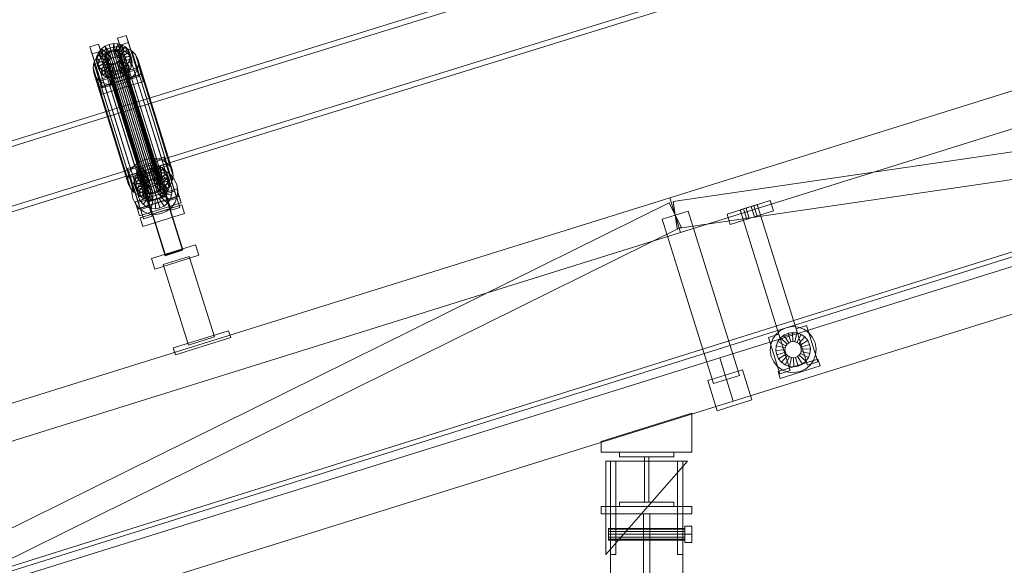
# Model space of a CAD drawing. Header units: millimetres. Extents: x -2233 to 61924, y -68080 to 6847.
# Tile 770 of 1056: x 20913 to 21999, y 1908 to 2510. Entities that reach past the tile are written whole.
import ezdxf

# ---------------------------------------------------------------- set-up
doc = ezdxf.new("R2010")
doc.units = ezdxf.units.MM
doc.layers.add('COTAS_P', color=1, linetype='Continuous', lineweight=0)
doc.layers.add('lateral_C02', color=7, linetype='Continuous', lineweight=0)
doc.dimstyles.new('R19_100', dxfattribs={"dimtxt": 250, "dimasz": 150, "dimexe": 150, "dimexo": 80, "dimgap": 100, "dimtad": 1, "dimtih": 1, "dimtoh": 1, "dimdsep": 46, "dimcen": 0.09, "dimadec": 0, "dimazin": 0, "dimtfac": 1, "dimtdec": 4, "dimtofl": 0, "dimtmove": 0, "dimatfit": 3, "dimfxl": 1, "dimtolj": 1, "dimtzin": 0, "dimarcsym": 0})

# ---------------------------------------------------------------- blocks, each defined once
blk = doc.blocks.new('DIM_R28_4')
at = {"layer": 'COTAS_P'}
for p, q in [((15248.4, 1279.1), (24311.8, 4109.1)), ((24311.8, 4109.1), (24155.2, 4107.3)), ((24311.8, 4109.1), (24182.1, 4021.4)), ((24580.1, 3250), (24311.8, 4109.1)), ((15248.4, 1279.1), (15378.1, 1366.8)), ((15248.4, 1279.1), (15405, 1280.8)), ((15516.6, 420), (15248.4, 1279.1))]:
    blk.add_line(p, q, dxfattribs=at)
blk.add_text('9495 P', height=250, rotation=17.3406, dxfattribs=at).set_placement((19750.3, 2789.5))

msp = doc.modelspace()

# ---------------------------------------------------------------- linework, layer by layer
at = {"layer": 'lateral_C02'}
for p, q in [((15575.415, 232.817), (24634.01, 3078.273)), ((15576.913, 228.047), (24635.508, 3073.503)), ((21968.557, 2706.282), (21032.6, 2415.788)), ((21034.379, 2410.057), (21970.336, 2700.552)), ((21630.207, 2313.212), (22775.666, 2670.874)), ((21053.003, 2350.052), (21988.96, 2640.547)), ((21990.738, 2634.816), (21054.781, 2344.322)), ((21642.129, 2275.03), (22787.589, 2632.692)), ((21021.273, 2489.231), (21030.818, 2492.212)), ((21023.653, 2481.562), (21021.273, 2489.231)), ((21021.273, 2489.231), (21033.023, 2451.709)), ((21030.818, 2492.212), (21033.199, 2484.543)), ((21042.569, 2454.69), (21030.818, 2492.212)), ((21685.346, 2136.62), (22830.806, 2494.282)), ((20990.727, 2479.694), (21000.273, 2482.674)), ((20993.108, 2472.025), (20990.727, 2479.694)), ((20990.727, 2479.694), (21002.478, 2442.171)), ((21000.273, 2482.674), (21002.653, 2475.005)), ((21012.023, 2445.152), (21000.273, 2482.674)), ((21000.46, 2473.924), (21003.477, 2477.457)), ((21001.786, 2472.071), (21007.012, 2475.881)), ((21003.477, 2477.457), (21007.386, 2480.306)), ((21010.37, 2472.177), (21003.477, 2477.457)), ((21003.477, 2477.457), (21005.517, 2470.883)), ((21007.012, 2475.881), (21013.076, 2478.516)), ((21007.012, 2475.881), (21045.267, 2352.626)), ((21007.386, 2480.306), (21011.922, 2482.278)), ((21012.222, 2473.527), (21007.386, 2480.306)), ((21007.386, 2480.306), (21009.427, 2473.733)), ((21011.922, 2482.278), (21016.775, 2483.238)), ((21014.37, 2474.461), (21011.922, 2482.278)), ((21011.922, 2482.278), (21013.962, 2475.705)), ((21013.076, 2478.516), (21019.563, 2479.799)), ((21013.076, 2478.516), (21051.33, 2355.262)), ((21018.815, 2476.664), (21013.962, 2475.705)), ((21014.03, 2475.557), (21016.329, 2476.011)), ((21016.329, 2476.011), (21018.621, 2475.955)), ((21016.329, 2476.011), (21060.704, 2333.036)), ((21016.669, 2474.916), (21016.775, 2483.238)), ((21016.775, 2483.238), (21021.613, 2483.12)), ((21016.775, 2483.238), (21018.815, 2476.664)), ((21018.621, 2475.955), (21020.75, 2475.393)), ((21018.621, 2475.955), (21062.996, 2332.98)), ((21018.815, 2476.664), (21018.709, 2468.342)), ((21023.654, 2476.546), (21018.815, 2476.664)), ((21018.961, 2474.86), (21021.613, 2483.12)), ((21019.563, 2479.799), (21026.031, 2479.642)), ((21019.563, 2479.799), (21057.817, 2356.545)), ((21023.654, 2476.546), (21021.001, 2468.286)), ((21021.09, 2474.297), (21026.109, 2481.932)), ((21021.613, 2483.12), (21026.109, 2481.932)), ((21021.613, 2483.12), (21023.654, 2476.546)), ((21022.912, 2473.266), (21029.954, 2479.756)), ((21033.199, 2484.543), (21023.653, 2481.562)), ((21035.404, 2444.04), (21023.653, 2481.562)), ((21028.149, 2475.359), (21023.654, 2476.546)), ((21024.301, 2471.838), (21032.888, 2476.74)), ((21026.031, 2479.642), (21032.041, 2478.054)), ((21026.031, 2479.642), (21064.286, 2356.387)), ((21026.109, 2481.932), (21029.954, 2479.756)), ((21026.109, 2481.932), (21028.149, 2475.359)), ((21029.954, 2479.756), (21032.888, 2476.74)), ((21029.954, 2479.756), (21031.995, 2473.183)), ((21032.041, 2478.054), (21037.182, 2475.145)), ((21032.041, 2478.054), (21070.296, 2354.799)), ((21032.888, 2476.74), (21034.71, 2473.089)), ((21032.888, 2476.74), (21034.928, 2470.166)), ((21033.199, 2484.543), (21044.949, 2447.02)), ((21633.991, 2308.962), (22836.081, 2485.26)), ((21002.653, 2475.005), (20993.108, 2472.025)), ((21004.858, 2434.502), (20993.108, 2472.025)), ((20995.187, 2462.032), (20997.753, 2467.348)), ((20997.753, 2467.348), (21001.786, 2472.071)), ((20997.753, 2467.348), (21036.007, 2344.093)), ((20997.851, 2465.8), (20998.541, 2469.948)), ((21007.705, 2466.655), (20997.851, 2465.8)), ((20997.851, 2465.8), (20999.891, 2459.226)), ((20998.437, 2461.763), (20997.851, 2465.8)), ((20998.541, 2469.948), (21000.46, 2473.924)), ((21008.032, 2468.62), (20998.541, 2469.948)), ((20998.541, 2469.948), (21000.581, 2463.374)), ((21008.941, 2470.504), (21000.46, 2473.924)), ((21000.46, 2473.924), (21002.5, 2467.35)), ((21002.5, 2467.35), (21000.581, 2463.374)), ((21001.786, 2472.071), (21040.041, 2348.816)), ((21005.517, 2470.883), (21002.5, 2467.35)), ((21002.5, 2467.35), (21010.981, 2463.93)), ((21002.653, 2475.005), (21014.404, 2437.483)), ((21009.427, 2473.733), (21005.517, 2470.883)), ((21005.517, 2470.883), (21012.41, 2465.604)), ((21007.365, 2467.751), (21007.692, 2469.716)), ((21007.642, 2465.839), (21007.365, 2467.751)), ((21007.365, 2467.751), (21051.74, 2324.776)), ((21008.505, 2464.109), (21007.642, 2465.839)), ((21007.642, 2465.839), (21052.018, 2322.863)), ((21007.692, 2469.716), (21008.601, 2471.599)), ((21007.692, 2469.716), (21052.067, 2326.741)), ((21008.032, 2468.62), (21007.705, 2466.655)), ((21009.745, 2460.082), (21007.705, 2466.655)), ((21007.705, 2466.655), (21007.982, 2464.743)), ((21008.941, 2470.504), (21008.032, 2468.62)), ((21010.072, 2462.047), (21008.032, 2468.62)), ((21008.601, 2471.599), (21010.03, 2473.273)), ((21008.601, 2471.599), (21052.976, 2328.624)), ((21010.37, 2472.177), (21008.941, 2470.504)), ((21010.981, 2463.93), (21008.941, 2470.504)), ((21013.962, 2475.705), (21009.427, 2473.733)), ((21009.427, 2473.733), (21014.262, 2466.953)), ((21010.03, 2473.273), (21011.882, 2474.623)), ((21010.03, 2473.273), (21054.405, 2330.298)), ((21012.222, 2473.527), (21010.37, 2472.177)), ((21012.41, 2465.604), (21010.37, 2472.177)), ((21010.981, 2463.93), (21012.41, 2465.604)), ((21011.882, 2474.623), (21014.03, 2475.557)), ((21011.882, 2474.623), (21056.257, 2331.647)), ((21014.37, 2474.461), (21012.222, 2473.527)), ((21014.262, 2466.953), (21012.222, 2473.527)), ((21012.41, 2465.604), (21014.262, 2466.953)), ((21013.962, 2475.705), (21016.41, 2467.887)), ((21014.03, 2475.557), (21058.405, 2332.581)), ((21014.262, 2466.953), (21016.41, 2467.887)), ((21016.669, 2474.916), (21014.37, 2474.461)), ((21016.41, 2467.887), (21014.37, 2474.461)), ((21016.41, 2467.887), (21018.709, 2468.342)), ((21018.961, 2474.86), (21016.669, 2474.916)), ((21018.709, 2468.342), (21016.669, 2474.916)), ((21018.709, 2468.342), (21021.001, 2468.286)), ((21021.09, 2474.297), (21018.961, 2474.86)), ((21021.001, 2468.286), (21018.961, 2474.86)), ((21020.75, 2475.393), (21022.572, 2474.362)), ((21020.75, 2475.393), (21065.126, 2332.417)), ((21021.001, 2468.286), (21023.13, 2467.724)), ((21022.912, 2473.266), (21021.09, 2474.297)), ((21023.13, 2467.724), (21021.09, 2474.297)), ((21023.866, 2465.443), (21022.437, 2463.77)), ((21022.572, 2474.362), (21023.961, 2472.933)), ((21022.572, 2474.362), (21066.947, 2331.387)), ((21024.301, 2471.838), (21022.912, 2473.266)), ((21024.952, 2466.693), (21022.912, 2473.266)), ((21028.149, 2475.359), (21023.13, 2467.724)), ((21023.13, 2467.724), (21024.952, 2466.693)), ((21024.775, 2467.327), (21023.866, 2465.443)), ((21023.866, 2465.443), (21068.241, 2322.468)), ((21023.961, 2472.933), (21024.824, 2471.204)), ((21023.961, 2472.933), (21068.337, 2329.958)), ((21024.206, 2464.348), (21025.115, 2466.231)), ((21025.164, 2470.108), (21024.301, 2471.838)), ((21026.342, 2465.264), (21024.301, 2471.838)), ((21025.102, 2469.291), (21024.775, 2467.327)), ((21024.775, 2467.327), (21069.15, 2324.351)), ((21024.824, 2471.204), (21025.102, 2469.291)), ((21069.2, 2328.228), (21024.824, 2471.204)), ((21031.995, 2473.183), (21024.952, 2466.693)), ((21024.952, 2466.693), (21026.342, 2465.264)), ((21025.102, 2469.291), (21069.477, 2326.316)), ((21025.115, 2466.231), (21025.442, 2468.196)), ((21025.115, 2466.231), (21034.606, 2464.904)), ((21027.155, 2459.657), (21025.115, 2466.231)), ((21034.71, 2473.089), (21025.164, 2470.108)), ((21025.164, 2470.108), (21027.204, 2463.534)), ((21025.442, 2468.196), (21025.164, 2470.108)), ((21025.442, 2468.196), (21035.296, 2469.051)), ((21027.482, 2461.622), (21025.442, 2468.196)), ((21034.928, 2470.166), (21026.342, 2465.264)), ((21026.342, 2465.264), (21027.204, 2463.534)), ((21027.204, 2463.534), (21036.75, 2466.515)), ((21031.995, 2473.183), (21028.149, 2475.359)), ((21034.928, 2470.166), (21031.995, 2473.183)), ((21035.296, 2469.051), (21034.606, 2464.904)), ((21036.75, 2466.515), (21034.71, 2473.089)), ((21034.71, 2473.089), (21035.296, 2469.051)), ((21036.75, 2466.515), (21034.928, 2470.166)), ((21035.296, 2469.051), (21037.336, 2462.478)), ((21037.336, 2462.478), (21036.75, 2466.515)), ((21037.182, 2475.145), (21041.104, 2471.112)), ((21037.182, 2475.145), (21075.437, 2351.89)), ((21041.104, 2471.112), (21043.539, 2466.231)), ((21041.104, 2471.112), (21079.358, 2347.858)), ((21043.539, 2466.231), (21044.322, 2460.834)), ((21081.794, 2342.977), (21043.539, 2466.231)), ((20994.265, 2456.487), (20995.187, 2462.032)), ((20995.048, 2451.09), (20994.265, 2456.487)), ((20994.265, 2456.487), (21032.52, 2333.233)), ((20995.187, 2462.032), (21033.442, 2338.778)), ((21007.982, 2464.743), (20998.437, 2461.763)), ((20998.437, 2461.763), (21000.477, 2455.189)), ((21000.259, 2458.111), (20998.437, 2461.763)), ((20999.125, 2442.841), (21044.943, 2457.147)), ((21000.581, 2463.374), (20999.891, 2459.226)), ((20999.891, 2459.226), (21009.745, 2460.082)), ((20999.891, 2459.226), (21000.477, 2455.189)), ((21008.845, 2463.014), (21000.259, 2458.111)), ((21000.259, 2458.111), (21002.299, 2451.538)), ((21003.192, 2455.095), (21000.259, 2458.111)), ((21000.477, 2455.189), (21010.023, 2458.17)), ((21000.477, 2455.189), (21002.299, 2451.538)), ((21000.581, 2463.374), (21010.072, 2462.047)), ((21002.299, 2451.538), (21010.886, 2456.44)), ((21010.235, 2461.585), (21003.192, 2455.095)), ((21003.192, 2455.095), (21005.233, 2448.521)), ((21007.038, 2452.919), (21003.192, 2455.095)), ((21005.233, 2448.521), (21012.275, 2455.011)), ((21012.056, 2460.554), (21007.038, 2452.919)), ((21010.023, 2458.17), (21007.982, 2464.743)), ((21007.982, 2464.743), (21008.845, 2463.014)), ((21009.895, 2462.68), (21008.505, 2464.109)), ((21008.505, 2464.109), (21052.881, 2321.134)), ((21010.886, 2456.44), (21008.845, 2463.014)), ((21008.845, 2463.014), (21010.235, 2461.585)), ((21009.745, 2460.082), (21010.072, 2462.047)), ((21010.023, 2458.17), (21009.745, 2460.082)), ((21011.716, 2461.65), (21009.895, 2462.68)), ((21009.895, 2462.68), (21054.27, 2319.705)), ((21010.886, 2456.44), (21010.023, 2458.17)), ((21010.072, 2462.047), (21010.981, 2463.93)), ((21012.275, 2455.011), (21010.235, 2461.585)), ((21010.235, 2461.585), (21012.056, 2460.554)), ((21012.275, 2455.011), (21010.886, 2456.44)), ((21014.186, 2459.991), (21011.533, 2451.731)), ((21013.846, 2461.087), (21011.716, 2461.65)), ((21011.716, 2461.65), (21056.092, 2318.674)), ((21014.097, 2453.98), (21012.056, 2460.554)), ((21012.056, 2460.554), (21014.186, 2459.991)), ((21014.097, 2453.98), (21012.275, 2455.011)), ((21016.138, 2461.031), (21013.846, 2461.087)), ((21013.846, 2461.087), (21058.221, 2318.112)), ((21016.226, 2453.418), (21014.186, 2459.991)), ((21014.186, 2459.991), (21016.478, 2459.936)), ((21018.436, 2461.486), (21016.138, 2461.031)), ((21016.138, 2461.031), (21060.513, 2318.056)), ((21016.478, 2459.936), (21016.372, 2451.613)), ((21016.478, 2459.936), (21018.777, 2460.39)), ((21018.518, 2453.362), (21016.478, 2459.936)), ((21020.585, 2462.42), (21018.436, 2461.486)), ((21018.436, 2461.486), (21062.812, 2318.51)), ((21018.777, 2460.39), (21020.925, 2461.324)), ((21018.777, 2460.39), (21021.225, 2452.573)), ((21020.817, 2453.817), (21018.777, 2460.39)), ((21022.437, 2463.77), (21020.585, 2462.42)), ((21020.585, 2462.42), (21064.96, 2319.444)), ((21022.965, 2454.751), (21020.817, 2453.817)), ((21020.925, 2461.324), (21022.777, 2462.674)), ((21020.925, 2461.324), (21025.76, 2454.545)), ((21022.965, 2454.751), (21020.925, 2461.324)), ((21025.76, 2454.545), (21021.225, 2452.573)), ((21022.437, 2463.77), (21066.812, 2320.794)), ((21022.777, 2462.674), (21024.206, 2464.348)), ((21022.777, 2462.674), (21029.67, 2457.394)), ((21024.817, 2456.1), (21022.777, 2462.674)), ((21024.817, 2456.1), (21022.965, 2454.751)), ((21027.8, 2447.971), (21022.965, 2454.751)), ((21024.206, 2464.348), (21032.687, 2460.928)), ((21026.246, 2457.774), (21024.206, 2464.348)), ((21026.246, 2457.774), (21024.817, 2456.1)), ((21031.71, 2450.821), (21024.817, 2456.1)), ((21029.67, 2457.394), (21025.76, 2454.545)), ((21025.76, 2454.545), (21027.8, 2447.971)), ((21027.155, 2459.657), (21026.246, 2457.774)), ((21034.727, 2454.354), (21026.246, 2457.774)), ((21027.482, 2461.622), (21027.155, 2459.657)), ((21036.646, 2458.33), (21027.155, 2459.657)), ((21027.204, 2463.534), (21027.482, 2461.622)), ((21037.336, 2462.478), (21027.482, 2461.622)), ((21032.687, 2460.928), (21029.67, 2457.394)), ((21029.67, 2457.394), (21031.71, 2450.821)), ((21031.71, 2450.821), (21034.727, 2454.354)), ((21034.606, 2464.904), (21032.687, 2460.928)), ((21032.687, 2460.928), (21034.727, 2454.354)), ((21042.569, 2454.69), (21033.023, 2451.709)), ((21034.606, 2464.904), (21036.646, 2458.33)), ((21034.727, 2454.354), (21036.646, 2458.33)), ((21036.646, 2458.33), (21037.336, 2462.478)), ((21043.4, 2455.289), (21040.835, 2449.974)), ((21044.949, 2447.02), (21042.569, 2454.69)), ((21044.322, 2460.834), (21043.4, 2455.289)), ((21043.4, 2455.289), (21081.655, 2332.035)), ((21044.322, 2460.834), (21082.577, 2337.58)), ((21044.943, 2457.147), (21047.323, 2449.478)), ((21047.391, 2449.33), (21044.943, 2457.147)), ((21638.344, 2279.28), (22840.434, 2455.577)), ((20997.484, 2446.209), (20995.048, 2451.09)), ((20995.048, 2451.09), (21033.303, 2327.836)), ((21001.405, 2442.177), (20997.484, 2446.209)), ((20997.484, 2446.209), (21035.738, 2322.955)), ((21047.323, 2449.478), (21001.505, 2435.171)), ((21047.391, 2449.33), (21001.573, 2435.023)), ((21002.299, 2451.538), (21005.233, 2448.521)), ((21012.023, 2445.152), (21002.478, 2442.171)), ((21005.233, 2448.521), (21009.078, 2446.345)), ((21007.038, 2452.919), (21009.078, 2446.345)), ((21011.533, 2451.731), (21007.038, 2452.919)), ((21009.078, 2446.345), (21014.097, 2453.98)), ((21009.078, 2446.345), (21013.573, 2445.158)), ((21011.533, 2451.731), (21013.573, 2445.158)), ((21016.372, 2451.613), (21011.533, 2451.731)), ((21014.404, 2437.483), (21012.023, 2445.152)), ((21013.573, 2445.158), (21016.226, 2453.418)), ((21013.573, 2445.158), (21018.412, 2445.04)), ((21013.64, 2443.3), (21032.731, 2449.262)), ((21013.716, 2443.057), (21013.64, 2443.3)), ((21074.033, 2249.895), (21013.64, 2443.3)), ((21032.807, 2449.018), (21013.716, 2443.057)), ((21016.226, 2453.418), (21014.097, 2453.98)), ((21018.518, 2453.362), (21016.226, 2453.418)), ((21021.225, 2452.573), (21016.372, 2451.613)), ((21016.372, 2451.613), (21018.412, 2445.04)), ((21018.412, 2445.04), (21018.518, 2453.362)), ((21018.412, 2445.04), (21023.265, 2445.999)), ((21020.817, 2453.817), (21018.518, 2453.362)), ((21023.265, 2445.999), (21020.817, 2453.817)), ((21021.225, 2452.573), (21023.265, 2445.999)), ((21023.265, 2445.999), (21027.8, 2447.971)), ((21027.8, 2447.971), (21031.71, 2450.821)), ((21036.801, 2445.251), (21031.575, 2441.441)), ((21032.731, 2449.262), (21032.807, 2449.018)), ((21093.124, 2255.857), (21032.731, 2449.262)), ((21032.807, 2449.018), (21093.2, 2255.613)), ((21033.023, 2451.709), (21035.404, 2444.04)), ((21035.404, 2444.04), (21044.949, 2447.02)), ((21040.835, 2449.974), (21036.801, 2445.251)), ((21036.801, 2445.251), (21075.056, 2321.996)), ((21040.835, 2449.974), (21079.089, 2326.719)), ((21047.323, 2449.478), (21049.771, 2441.661)), ((21049.771, 2441.661), (21047.391, 2449.33)), ((21700.249, 2088.893), (22845.709, 2446.555)), ((21001.505, 2435.171), (20999.125, 2442.841)), ((20999.125, 2442.841), (21001.573, 2435.023)), ((21006.546, 2439.268), (21001.405, 2442.177)), ((21001.405, 2442.177), (21039.66, 2318.922)), ((21003.953, 2427.354), (21001.505, 2435.171)), ((21001.573, 2435.023), (21003.953, 2427.354)), ((21002.478, 2442.171), (21004.858, 2434.502)), ((21003.953, 2427.354), (21049.771, 2441.661)), ((21004.858, 2434.502), (21014.404, 2437.483)), ((21012.556, 2437.68), (21006.546, 2439.268)), ((21006.546, 2439.268), (21044.801, 2316.013)), ((21019.025, 2437.522), (21012.556, 2437.68)), ((21012.556, 2437.68), (21050.811, 2314.426)), ((21074.109, 2249.652), (21013.716, 2443.057)), ((21025.512, 2438.805), (21019.025, 2437.522)), ((21019.025, 2437.522), (21057.279, 2314.268)), ((21031.575, 2441.441), (21025.512, 2438.805)), ((21025.512, 2438.805), (21063.766, 2315.551)), ((21031.575, 2441.441), (21069.83, 2318.187)), ((21032.6, 2415.788), (20096.643, 2125.293)), ((21053.003, 2350.052), (21032.6, 2415.788)), ((21032.6, 2415.788), (21034.379, 2410.057)), ((20098.422, 2119.563), (21034.379, 2410.057)), ((21034.379, 2410.057), (21054.781, 2344.322)), ((21057.817, 2356.545), (21051.33, 2355.262)), ((21064.286, 2356.387), (21057.817, 2356.545)), ((21062.928, 2355.021), (21072.473, 2358.001)), ((21070.296, 2354.799), (21064.286, 2356.387)), ((21072.473, 2358.001), (21074.854, 2350.332)), ((21084.224, 2320.479), (21072.473, 2358.001)), ((20117.046, 2059.557), (21053.003, 2350.052)), ((21032.382, 2345.483), (21041.928, 2348.464)), ((21040.041, 2348.816), (21036.007, 2344.093)), ((21045.267, 2352.626), (21040.041, 2348.816)), ((21041.928, 2348.464), (21044.308, 2340.795)), ((21053.678, 2310.941), (21041.928, 2348.464)), ((21045.132, 2343.246), (21049.042, 2346.096)), ((21051.33, 2355.262), (21045.267, 2352.626)), ((21049.042, 2346.096), (21053.577, 2348.068)), ((21053.877, 2339.317), (21049.042, 2346.096)), ((21049.042, 2346.096), (21051.082, 2339.522)), ((21053.577, 2348.068), (21058.43, 2349.027)), ((21056.025, 2340.251), (21053.577, 2348.068)), ((21053.577, 2348.068), (21055.617, 2341.494)), ((21058.324, 2340.705), (21058.43, 2349.027)), ((21058.43, 2349.027), (21063.269, 2348.909)), ((21058.43, 2349.027), (21060.47, 2342.454)), ((21060.616, 2340.649), (21063.269, 2348.909)), ((21062.745, 2340.087), (21067.764, 2347.722)), ((21065.308, 2347.352), (21062.928, 2355.021)), ((21062.928, 2355.021), (21074.679, 2317.498)), ((21063.269, 2348.909), (21067.764, 2347.722)), ((21063.269, 2348.909), (21065.309, 2342.336)), ((21064.567, 2339.056), (21071.609, 2345.546)), ((21074.854, 2350.332), (21065.308, 2347.352)), ((21077.059, 2309.829), (21065.308, 2347.352)), ((21065.997, 2345.309), (21075.542, 2348.29)), ((21067.764, 2347.722), (21071.609, 2345.546)), ((21067.764, 2347.722), (21069.804, 2341.148)), ((21075.437, 2351.89), (21070.296, 2354.799)), ((21071.609, 2345.546), (21074.543, 2342.529)), ((21071.609, 2345.546), (21073.65, 2338.972)), ((21074.854, 2350.332), (21086.604, 2312.81)), ((21079.358, 2347.858), (21075.437, 2351.89)), ((21089.849, 2302.471), (21075.542, 2348.29)), ((21081.794, 2342.977), (21079.358, 2347.858)), ((21054.781, 2344.322), (20118.824, 2053.827)), ((21034.763, 2337.814), (21032.382, 2345.483)), ((21032.382, 2345.483), (21044.133, 2307.961)), ((21033.442, 2338.778), (21032.52, 2333.233)), ((21036.007, 2344.093), (21033.442, 2338.778)), ((21044.308, 2340.795), (21034.763, 2337.814)), ((21046.513, 2300.292), (21034.763, 2337.814)), ((21035.451, 2335.772), (21044.997, 2338.752)), ((21035.451, 2335.772), (21049.758, 2289.953)), ((21039.506, 2331.589), (21040.196, 2335.737)), ((21039.854, 2331.867), (21043.673, 2337.288)), ((21040.196, 2335.737), (21042.115, 2339.713)), ((21049.687, 2334.41), (21040.196, 2335.737)), ((21040.196, 2335.737), (21042.236, 2329.164)), ((21042.115, 2339.713), (21045.132, 2343.246)), ((21050.596, 2336.293), (21042.115, 2339.713)), ((21042.115, 2339.713), (21044.155, 2333.14)), ((21043.673, 2337.288), (21048.764, 2341.536)), ((21047.172, 2336.673), (21044.155, 2333.14)), ((21044.308, 2340.795), (21056.059, 2303.272)), ((21059.303, 2292.934), (21044.997, 2338.752)), ((21052.025, 2337.967), (21045.132, 2343.246)), ((21045.132, 2343.246), (21047.172, 2336.673)), ((21051.082, 2339.522), (21047.172, 2336.673)), ((21047.172, 2336.673), (21054.065, 2331.393)), ((21048.379, 2332.951), (21052.188, 2336.129)), ((21048.764, 2341.536), (21054.781, 2344.322)), ((21050.596, 2336.293), (21049.687, 2334.41)), ((21052.025, 2337.967), (21050.596, 2336.293)), ((21052.636, 2329.72), (21050.596, 2336.293)), ((21055.617, 2341.494), (21051.082, 2339.522)), ((21051.082, 2339.522), (21055.917, 2332.743)), ((21053.877, 2339.317), (21052.025, 2337.967)), ((21054.065, 2331.393), (21052.025, 2337.967)), ((21052.188, 2336.129), (21056.689, 2338.212)), ((21057.537, 2327.68), (21052.188, 2336.129)), ((21056.025, 2340.251), (21053.877, 2339.317)), ((21055.917, 2332.743), (21053.877, 2339.317)), ((21054.781, 2344.322), (21061.314, 2345.455)), ((21060.47, 2342.454), (21055.617, 2341.494)), ((21055.617, 2341.494), (21058.065, 2333.677)), ((21058.324, 2340.705), (21056.025, 2340.251)), ((21058.065, 2333.677), (21056.025, 2340.251)), ((21056.689, 2338.212), (21061.576, 2339.06)), ((21059.669, 2328.667), (21056.689, 2338.212)), ((21060.616, 2340.649), (21058.324, 2340.705)), ((21060.364, 2334.131), (21058.324, 2340.705)), ((21060.47, 2342.454), (21060.364, 2334.131)), ((21065.309, 2342.336), (21060.47, 2342.454)), ((21062.745, 2340.087), (21060.616, 2340.649)), ((21062.656, 2334.076), (21060.616, 2340.649)), ((21061.314, 2345.455), (21067.918, 2344.859)), ((21061.984, 2329.069), (21061.576, 2339.06)), ((21061.576, 2339.06), (21066.516, 2338.614)), ((21065.309, 2342.336), (21062.656, 2334.076)), ((21064.567, 2339.056), (21062.745, 2340.087)), ((21064.785, 2333.513), (21062.745, 2340.087)), ((21064.324, 2328.857), (21066.516, 2338.614)), ((21065.956, 2337.627), (21064.567, 2339.056)), ((21066.607, 2332.482), (21064.567, 2339.056)), ((21069.804, 2341.148), (21064.785, 2333.513)), ((21069.804, 2341.148), (21065.309, 2342.336)), ((21065.956, 2337.627), (21074.543, 2342.529)), ((21066.819, 2335.898), (21065.956, 2337.627)), ((21067.997, 2331.053), (21065.956, 2337.627)), ((21065.997, 2345.309), (21080.303, 2299.491)), ((21066.516, 2338.614), (21071.172, 2336.905)), ((21066.53, 2328.048), (21071.172, 2336.905)), ((21073.65, 2338.972), (21066.607, 2332.482)), ((21076.365, 2338.878), (21066.819, 2335.898)), ((21066.819, 2335.898), (21068.86, 2329.324)), ((21067.097, 2333.985), (21066.819, 2335.898)), ((21067.097, 2333.985), (21076.951, 2334.841)), ((21067.918, 2344.859), (21074.143, 2342.573)), ((21076.583, 2335.956), (21067.997, 2331.053)), ((21073.65, 2338.972), (21069.804, 2341.148)), ((21071.172, 2336.905), (21075.227, 2334.049)), ((21076.583, 2335.956), (21073.65, 2338.972)), ((21074.143, 2342.573), (21079.564, 2338.755)), ((21074.543, 2342.529), (21076.365, 2338.878)), ((21074.543, 2342.529), (21076.583, 2335.956)), ((21076.951, 2334.841), (21076.261, 2330.693)), ((21078.405, 2332.304), (21076.365, 2338.878)), ((21076.365, 2338.878), (21076.951, 2334.841)), ((21078.405, 2332.304), (21076.583, 2335.956)), ((21076.951, 2334.841), (21078.991, 2328.267)), ((21079.564, 2338.755), (21083.812, 2333.664)), ((21081.655, 2332.035), (21082.577, 2337.58)), ((21082.577, 2337.58), (21081.794, 2342.977)), ((21032.52, 2333.233), (21033.303, 2327.836)), ((21033.303, 2327.836), (21035.738, 2322.955)), ((21036.973, 2319.039), (21037.569, 2325.643)), ((21037.569, 2325.643), (21039.854, 2331.867)), ((21049.36, 2332.445), (21039.506, 2331.589)), ((21039.506, 2331.589), (21041.546, 2325.016)), ((21040.092, 2327.552), (21039.506, 2331.589)), ((21049.637, 2330.533), (21040.092, 2327.552)), ((21040.092, 2327.552), (21042.132, 2320.979)), ((21041.914, 2323.901), (21040.092, 2327.552)), ((21042.236, 2329.164), (21041.546, 2325.016)), ((21041.546, 2325.016), (21051.4, 2325.871)), ((21041.546, 2325.016), (21042.132, 2320.979)), ((21050.5, 2328.803), (21041.914, 2323.901)), ((21041.914, 2323.901), (21043.954, 2317.327)), ((21044.847, 2320.884), (21041.914, 2323.901)), ((21042.132, 2320.979), (21051.678, 2323.959)), ((21044.155, 2333.14), (21042.236, 2329.164)), ((21042.236, 2329.164), (21051.727, 2327.836)), ((21043.368, 2319.3), (21043.814, 2324.24)), ((21043.814, 2324.24), (21045.523, 2328.896)), ((21053.571, 2322.048), (21043.814, 2324.24)), ((21044.155, 2333.14), (21052.636, 2329.72)), ((21051.89, 2327.374), (21044.847, 2320.884)), ((21045.523, 2328.896), (21048.379, 2332.951)), ((21054.38, 2324.254), (21045.523, 2328.896)), ((21055.733, 2326.175), (21048.379, 2332.951)), ((21053.712, 2326.343), (21048.693, 2318.708)), ((21049.687, 2334.41), (21049.36, 2332.445)), ((21051.4, 2325.871), (21049.36, 2332.445)), ((21049.36, 2332.445), (21049.637, 2330.533)), ((21051.678, 2323.959), (21049.637, 2330.533)), ((21049.637, 2330.533), (21050.5, 2328.803)), ((21051.727, 2327.836), (21049.687, 2334.41)), ((21052.541, 2322.23), (21050.5, 2328.803)), ((21050.5, 2328.803), (21051.89, 2327.374)), ((21051.4, 2325.871), (21051.727, 2327.836)), ((21051.678, 2323.959), (21051.4, 2325.871)), ((21052.541, 2322.23), (21051.678, 2323.959)), ((21051.727, 2327.836), (21052.636, 2329.72)), ((21052.067, 2326.741), (21051.74, 2324.776)), ((21051.74, 2324.776), (21052.018, 2322.863)), ((21053.93, 2320.801), (21051.89, 2327.374)), ((21051.89, 2327.374), (21053.712, 2326.343)), ((21052.976, 2328.624), (21052.067, 2326.741)), ((21052.636, 2329.72), (21054.065, 2331.393)), ((21054.405, 2330.298), (21052.976, 2328.624)), ((21055.841, 2325.781), (21053.188, 2317.521)), ((21053.571, 2322.048), (21054.38, 2324.254)), ((21055.752, 2319.77), (21053.712, 2326.343)), ((21053.712, 2326.343), (21055.841, 2325.781)), ((21054.065, 2331.393), (21055.917, 2332.743)), ((21054.38, 2324.254), (21055.733, 2326.175)), ((21056.257, 2331.647), (21054.405, 2330.298)), ((21055.733, 2326.175), (21057.537, 2327.68)), ((21057.881, 2319.207), (21055.841, 2325.781)), ((21055.841, 2325.781), (21058.133, 2325.725)), ((21055.917, 2332.743), (21058.065, 2333.677)), ((21058.405, 2332.581), (21056.257, 2331.647)), ((21057.537, 2327.68), (21059.669, 2328.667)), ((21058.133, 2325.725), (21058.027, 2317.403)), ((21058.065, 2333.677), (21060.364, 2334.131)), ((21058.133, 2325.725), (21060.432, 2326.18)), ((21060.173, 2319.151), (21058.133, 2325.725)), ((21060.704, 2333.036), (21058.405, 2332.581)), ((21059.669, 2328.667), (21061.984, 2329.069)), ((21060.364, 2334.131), (21062.656, 2334.076)), ((21060.432, 2326.18), (21062.58, 2327.114)), ((21060.432, 2326.18), (21062.88, 2318.362)), ((21062.472, 2319.606), (21060.432, 2326.18)), ((21062.996, 2332.98), (21060.704, 2333.036)), ((21061.984, 2329.069), (21064.324, 2328.857)), ((21062.58, 2327.114), (21064.432, 2328.463)), ((21062.58, 2327.114), (21067.415, 2320.334)), ((21064.62, 2320.54), (21062.58, 2327.114)), ((21062.656, 2334.076), (21064.785, 2333.513)), ((21065.126, 2332.417), (21062.996, 2332.98)), ((21064.324, 2328.857), (21066.53, 2328.048)), ((21064.432, 2328.463), (21065.861, 2330.137)), ((21064.432, 2328.463), (21071.325, 2323.184)), ((21066.472, 2321.89), (21064.432, 2328.463)), ((21064.785, 2333.513), (21066.607, 2332.482)), ((21066.947, 2331.387), (21065.126, 2332.417)), ((21065.861, 2330.137), (21066.77, 2332.02)), ((21065.861, 2330.137), (21074.342, 2326.717)), ((21067.901, 2323.563), (21065.861, 2330.137)), ((21066.53, 2328.048), (21068.451, 2326.695)), ((21066.607, 2332.482), (21067.997, 2331.053)), ((21066.77, 2332.02), (21067.097, 2333.985)), ((21066.77, 2332.02), (21076.261, 2330.693)), ((21068.81, 2325.447), (21066.77, 2332.02)), ((21068.337, 2329.958), (21066.947, 2331.387)), ((21069.137, 2327.412), (21067.097, 2333.985)), ((21068.81, 2325.447), (21067.901, 2323.563)), ((21067.997, 2331.053), (21068.86, 2329.324)), ((21068.241, 2322.468), (21069.15, 2324.351)), ((21069.2, 2328.228), (21068.337, 2329.958)), ((21068.451, 2326.695), (21075.227, 2334.049)), ((21068.451, 2326.695), (21069.956, 2324.891)), ((21069.137, 2327.412), (21068.81, 2325.447)), ((21078.301, 2324.119), (21068.81, 2325.447)), ((21068.86, 2329.324), (21078.405, 2332.304)), ((21068.86, 2329.324), (21069.137, 2327.412)), ((21078.991, 2328.267), (21069.137, 2327.412)), ((21069.15, 2324.351), (21069.477, 2326.316)), ((21069.477, 2326.316), (21069.2, 2328.228)), ((21069.956, 2324.891), (21078.405, 2330.24)), ((21069.956, 2324.891), (21070.943, 2322.759)), ((21080.488, 2325.739), (21070.943, 2322.759)), ((21074.342, 2326.717), (21071.325, 2323.184)), ((21076.261, 2330.693), (21074.342, 2326.717)), ((21074.342, 2326.717), (21076.382, 2320.143)), ((21075.056, 2321.996), (21079.089, 2326.719)), ((21075.227, 2334.049), (21078.405, 2330.24)), ((21076.261, 2330.693), (21078.301, 2324.119)), ((21076.382, 2320.143), (21078.301, 2324.119)), ((21078.301, 2324.119), (21078.991, 2328.267)), ((21078.991, 2328.267), (21078.405, 2332.304)), ((21078.405, 2330.24), (21080.488, 2325.739)), ((21079.089, 2326.719), (21081.655, 2332.035)), ((21080.488, 2325.739), (21081.336, 2320.852)), ((21083.812, 2333.664), (21086.597, 2327.647)), ((21086.597, 2327.647), (21087.731, 2321.113)), ((20484.747, 1955.55), (21630.207, 2313.212)), ((21035.738, 2322.955), (21039.66, 2318.922)), ((21038.106, 2312.506), (21036.973, 2319.039)), ((21039.66, 2318.922), (21044.801, 2316.013)), ((21040.78, 2308.63), (21086.598, 2322.937)), ((21042.132, 2320.979), (21043.954, 2317.327)), ((21088.978, 2315.267), (21043.16, 2300.961)), ((21089.046, 2315.119), (21043.228, 2300.813)), ((21053.359, 2319.708), (21043.368, 2319.3)), ((21044.215, 2314.413), (21043.368, 2319.3)), ((21043.954, 2317.327), (21052.541, 2322.23)), ((21043.954, 2317.327), (21046.888, 2314.311)), ((21053.761, 2317.394), (21044.215, 2314.413)), ((21046.299, 2309.912), (21044.215, 2314.413)), ((21044.801, 2316.013), (21050.811, 2314.426)), ((21044.847, 2320.884), (21046.888, 2314.311)), ((21048.693, 2318.708), (21044.847, 2320.884)), ((21054.748, 2315.261), (21046.299, 2309.912)), ((21046.888, 2314.311), (21053.93, 2320.801)), ((21046.888, 2314.311), (21050.733, 2312.135)), ((21048.693, 2318.708), (21050.733, 2312.135)), ((21053.188, 2317.521), (21048.693, 2318.708)), ((21056.253, 2313.457), (21049.477, 2306.104)), ((21050.733, 2312.135), (21055.752, 2319.77)), ((21050.811, 2314.426), (21057.279, 2314.268)), ((21052.018, 2322.863), (21052.881, 2321.134)), ((21053.93, 2320.801), (21052.541, 2322.23)), ((21052.881, 2321.134), (21054.27, 2319.705)), ((21053.188, 2317.521), (21055.229, 2310.947)), ((21058.027, 2317.403), (21053.188, 2317.521)), ((21053.359, 2319.708), (21053.571, 2322.048)), ((21053.761, 2317.394), (21053.359, 2319.708)), ((21054.748, 2315.261), (21053.761, 2317.394)), ((21055.752, 2319.77), (21053.93, 2320.801)), ((21054.27, 2319.705), (21056.092, 2318.674)), ((21056.253, 2313.457), (21054.748, 2315.261)), ((21055.21, 2309.364), (21074.301, 2315.326)), ((21055.229, 2310.947), (21057.881, 2319.207)), ((21074.548, 2314.533), (21055.458, 2308.571)), ((21057.881, 2319.207), (21055.752, 2319.77)), ((21056.092, 2318.674), (21058.221, 2318.112)), ((21058.174, 2312.105), (21056.253, 2313.457)), ((21057.279, 2314.268), (21063.766, 2315.551)), ((21060.173, 2319.151), (21057.881, 2319.207)), ((21062.88, 2318.362), (21058.027, 2317.403)), ((21058.027, 2317.403), (21060.067, 2310.829)), ((21058.221, 2318.112), (21060.513, 2318.056)), ((21060.067, 2310.829), (21060.173, 2319.151)), ((21062.472, 2319.606), (21060.173, 2319.151)), ((21060.513, 2318.056), (21062.812, 2318.51)), ((21064.62, 2320.54), (21062.472, 2319.606)), ((21064.92, 2311.789), (21062.472, 2319.606)), ((21062.812, 2318.51), (21064.96, 2319.444)), ((21067.415, 2320.334), (21062.88, 2318.362)), ((21062.88, 2318.362), (21064.92, 2311.789)), ((21063.766, 2315.551), (21069.83, 2318.187)), ((21066.472, 2321.89), (21064.62, 2320.54)), ((21069.456, 2313.761), (21064.62, 2320.54)), ((21064.92, 2311.789), (21069.456, 2313.761)), ((21064.96, 2319.444), (21066.812, 2320.794)), ((21067.901, 2323.563), (21066.472, 2321.89)), ((21073.365, 2316.61), (21066.472, 2321.89)), ((21066.812, 2320.794), (21068.241, 2322.468)), ((21068.97, 2313.977), (21067.166, 2312.472)), ((21071.325, 2323.184), (21067.415, 2320.334)), ((21067.415, 2320.334), (21069.456, 2313.761)), ((21076.382, 2320.143), (21067.901, 2323.563)), ((21070.323, 2315.898), (21068.97, 2313.977)), ((21068.97, 2313.977), (21076.324, 2307.201)), ((21069.456, 2313.761), (21073.365, 2316.61)), ((21069.83, 2318.187), (21075.056, 2321.996)), ((21071.133, 2318.104), (21070.323, 2315.898)), ((21070.323, 2315.898), (21079.181, 2311.256)), ((21070.943, 2322.759), (21071.344, 2320.444)), ((21071.344, 2320.444), (21071.133, 2318.104)), ((21071.133, 2318.104), (21080.89, 2315.912)), ((21071.325, 2323.184), (21073.365, 2316.61)), ((21071.344, 2320.444), (21081.336, 2320.852)), ((21073.365, 2316.61), (21076.382, 2320.143)), ((21074.301, 2315.326), (21074.548, 2314.533)), ((21092.81, 2256.06), (21074.301, 2315.326)), ((21074.548, 2314.533), (21093.057, 2255.268)), ((21084.224, 2320.479), (21074.679, 2317.498)), ((21074.679, 2317.498), (21077.059, 2309.829)), ((21080.89, 2315.912), (21079.181, 2311.256)), ((21081.336, 2320.852), (21080.89, 2315.912)), ((21086.604, 2312.81), (21084.224, 2320.479)), ((21087.134, 2314.51), (21084.849, 2308.285)), ((21086.598, 2322.937), (21088.978, 2315.267)), ((21089.046, 2315.119), (21086.598, 2322.937)), ((21087.731, 2321.113), (21087.134, 2314.51)), ((21088.978, 2315.267), (21091.426, 2307.45)), ((21091.426, 2307.45), (21089.046, 2315.119)), ((21630.207, 2313.212), (21642.129, 2275.03)), ((20540.683, 1768.538), (21629.513, 2307.564)), ((21040.892, 2306.488), (21038.106, 2312.506)), ((21043.16, 2300.961), (21040.78, 2308.63)), ((21040.78, 2308.63), (21043.228, 2300.813)), ((21045.14, 2301.397), (21040.892, 2306.488)), ((21053.678, 2310.941), (21044.133, 2307.961)), ((21044.133, 2307.961), (21046.513, 2300.292)), ((21045.608, 2293.144), (21091.426, 2307.45)), ((21046.298, 2290.968), (21092.116, 2305.275)), ((21049.477, 2306.104), (21046.299, 2309.912)), ((21046.513, 2300.292), (21056.059, 2303.272)), ((21053.532, 2303.247), (21049.477, 2306.104)), ((21050.733, 2312.135), (21055.229, 2310.947)), ((21058.174, 2312.105), (21053.532, 2303.247)), ((21058.188, 2301.538), (21053.532, 2303.247)), ((21056.059, 2303.272), (21053.678, 2310.941)), ((21055.458, 2308.571), (21055.21, 2309.364)), ((21073.719, 2250.098), (21055.21, 2309.364)), ((21055.229, 2310.947), (21060.067, 2310.829)), ((21073.966, 2249.305), (21055.458, 2308.571)), ((21060.379, 2311.295), (21058.174, 2312.105)), ((21060.379, 2311.295), (21058.188, 2301.538)), ((21060.067, 2310.829), (21064.92, 2311.789)), ((21062.719, 2311.084), (21060.379, 2311.295)), ((21065.034, 2311.485), (21062.719, 2311.084)), ((21062.719, 2311.084), (21063.128, 2301.092)), ((21067.166, 2312.472), (21065.034, 2311.485)), ((21065.034, 2311.485), (21068.015, 2301.94)), ((21067.166, 2312.472), (21072.516, 2304.023)), ((21072.516, 2304.023), (21068.015, 2301.94)), ((21076.324, 2307.201), (21072.516, 2304.023)), ((21081.031, 2302.864), (21075.94, 2298.616)), ((21079.181, 2311.256), (21076.324, 2307.201)), ((21077.059, 2309.829), (21086.604, 2312.81)), ((21080.303, 2299.491), (21089.849, 2302.471)), ((21084.849, 2308.285), (21081.031, 2302.864)), ((21095.097, 2295.729), (21092.116, 2305.275)), ((21629.513, 2307.564), (21642.823, 2280.678)), ((21633.991, 2308.962), (21638.344, 2279.28)), ((21693.437, 2295.241), (21741.164, 2310.144)), ((21707.755, 2299.712), (21726.846, 2305.673)), ((21714.437, 2301.798), (21720.164, 2303.587)), ((21720.164, 2303.587), (21723.028, 2304.481)), ((21723.741, 2292.132), (21720.164, 2303.587)), ((21726.605, 2293.026), (21723.028, 2304.481)), ((21770.822, 2164.834), (21726.846, 2305.673)), ((21744.741, 2298.689), (21741.164, 2310.144)), ((21045.608, 2293.144), (21043.16, 2300.961)), ((21043.228, 2300.813), (21045.608, 2293.144)), ((21050.561, 2297.579), (21045.14, 2301.397)), ((21049.278, 2281.423), (21095.097, 2295.729)), ((21049.758, 2289.953), (21059.303, 2292.934)), ((21056.785, 2295.294), (21050.561, 2297.579)), ((21063.389, 2294.697), (21056.785, 2295.294)), ((21063.128, 2301.092), (21058.188, 2301.538)), ((21078.752, 2301.102), (21059.661, 2295.141)), ((21073.849, 2249.704), (21059.661, 2295.141)), ((21068.015, 2301.94), (21063.128, 2301.092)), ((21069.922, 2295.83), (21063.389, 2294.697)), ((21075.94, 2298.616), (21069.922, 2295.83)), ((21078.752, 2301.102), (21092.94, 2255.665)), ((21650.486, 2298.592), (21621.85, 2289.65)), ((21650.486, 2298.592), (21707.116, 2117.227)), ((21693.437, 2295.241), (21697.013, 2283.786)), ((21697.013, 2283.786), (21744.741, 2298.689)), ((21707.755, 2299.712), (21751.731, 2158.873)), ((21711.573, 2300.904), (21714.437, 2301.798)), ((21711.573, 2300.904), (21715.15, 2289.449)), ((21718.014, 2290.344), (21714.437, 2301.798)), ((21718.014, 2290.344), (21723.741, 2292.132)), ((21723.741, 2292.132), (21726.605, 2293.026)), ((20553.993, 1741.652), (21642.823, 2280.678)), ((21046.298, 2290.968), (21049.278, 2281.423)), ((21678.479, 2108.286), (21621.85, 2289.65)), ((21718.014, 2290.344), (21715.15, 2289.449)), ((20496.669, 1917.368), (21642.129, 2275.03)), ((21058.851, 2246.069), (21107.342, 2261.21)), ((21110.918, 2249.755), (21107.342, 2261.21)), ((21062.427, 2234.614), (21110.918, 2249.755)), ((21071.758, 2239.623), (21100.395, 2248.565)), ((21092.81, 2256.06), (21073.719, 2250.098)), ((21073.719, 2250.098), (21073.966, 2249.305)), ((21092.94, 2255.665), (21073.849, 2249.704)), ((21073.966, 2249.305), (21093.057, 2255.268)), ((21093.124, 2255.857), (21074.033, 2249.895)), ((21074.033, 2249.895), (21074.109, 2249.652)), ((21074.109, 2249.652), (21093.2, 2255.613)), ((21093.057, 2255.268), (21092.81, 2256.06)), ((21093.2, 2255.613), (21093.124, 2255.857)), ((21128.174, 2159.599), (21100.395, 2248.565)), ((21058.851, 2246.069), (21062.427, 2234.614)), ((21071.758, 2239.623), (21099.537, 2150.657)), ((21769.63, 2168.653), (21781.084, 2172.229)), ((21793.602, 2132.138), (21781.084, 2172.229)), ((21082.714, 2147.499), (21143.805, 2166.575)), ((21146.19, 2158.938), (21143.805, 2166.575)), ((21739.084, 2159.115), (21750.539, 2162.692)), ((21743.846, 2157.418), (21747.664, 2162.839)), ((21747.664, 2162.839), (21752.756, 2167.087)), ((21763.057, 2122.601), (21750.539, 2162.692)), ((21751.731, 2158.873), (21770.822, 2164.834)), ((21752.371, 2158.502), (21756.179, 2161.679)), ((21752.756, 2167.087), (21758.773, 2169.872)), ((21756.179, 2161.679), (21760.68, 2163.763)), ((21761.529, 2153.231), (21756.179, 2161.679)), ((21758.773, 2169.872), (21765.306, 2171.005)), ((21760.68, 2163.763), (21765.567, 2164.611)), ((21763.661, 2154.218), (21760.68, 2163.763)), ((21765.306, 2171.005), (21771.91, 2170.409)), ((21765.976, 2154.619), (21765.567, 2164.611)), ((21765.567, 2164.611), (21770.507, 2164.165)), ((21768.316, 2154.408), (21770.507, 2164.165)), ((21769.63, 2168.653), (21782.148, 2128.562)), ((21770.507, 2164.165), (21775.163, 2162.455)), ((21770.521, 2153.598), (21775.163, 2162.455)), ((21771.91, 2170.409), (21778.134, 2168.124)), ((21775.163, 2162.455), (21779.218, 2159.599)), ((21778.134, 2168.124), (21783.555, 2164.306)), ((21783.555, 2164.306), (21787.803, 2159.214)), ((21085.098, 2139.863), (21146.19, 2158.938)), ((21099.537, 2150.657), (21128.174, 2159.599)), ((21739.084, 2159.115), (21751.602, 2119.024)), ((21740.965, 2144.589), (21741.561, 2151.193)), ((21741.561, 2151.193), (21743.846, 2157.418)), ((21747.805, 2149.791), (21749.515, 2154.447)), ((21749.515, 2154.447), (21752.371, 2158.502)), ((21758.372, 2149.804), (21749.515, 2154.447)), ((21759.725, 2151.725), (21752.371, 2158.502)), ((21758.372, 2149.804), (21759.725, 2151.725)), ((21759.725, 2151.725), (21761.529, 2153.231)), ((21761.529, 2153.231), (21763.661, 2154.218)), ((21763.661, 2154.218), (21765.976, 2154.619)), ((21765.976, 2154.619), (21768.316, 2154.408)), ((21768.316, 2154.408), (21770.521, 2153.598)), ((21770.521, 2153.598), (21772.442, 2152.245)), ((21772.442, 2152.245), (21779.218, 2159.599)), ((21772.442, 2152.245), (21773.947, 2150.441)), ((21773.947, 2150.441), (21782.396, 2155.791)), ((21773.947, 2150.441), (21774.934, 2148.309)), ((21784.48, 2151.29), (21774.934, 2148.309)), ((21779.218, 2159.599), (21782.396, 2155.791)), ((21782.396, 2155.791), (21784.48, 2151.29)), ((21784.48, 2151.29), (21785.327, 2146.403)), ((21787.803, 2159.214), (21790.589, 2153.197)), ((21790.589, 2153.197), (21791.722, 2146.664)), ((21082.714, 2147.499), (21085.098, 2139.863)), ((21742.098, 2138.056), (21740.965, 2144.589)), ((21747.359, 2144.851), (21747.805, 2149.791)), ((21757.351, 2145.259), (21747.359, 2144.851)), ((21748.207, 2139.964), (21747.359, 2144.851)), ((21757.562, 2147.599), (21747.805, 2149.791)), ((21757.752, 2142.944), (21748.207, 2139.964)), ((21750.291, 2135.462), (21748.207, 2139.964)), ((21758.739, 2140.812), (21750.291, 2135.462)), ((21757.351, 2145.259), (21757.562, 2147.599)), ((21757.752, 2142.944), (21757.351, 2145.259)), ((21757.562, 2147.599), (21758.372, 2149.804)), ((21758.739, 2140.812), (21757.752, 2142.944)), ((21760.245, 2139.008), (21758.739, 2140.812)), ((21772.962, 2139.528), (21771.158, 2138.023)), ((21774.315, 2141.449), (21772.962, 2139.528)), ((21772.962, 2139.528), (21780.316, 2132.751)), ((21775.125, 2143.654), (21774.315, 2141.449)), ((21774.315, 2141.449), (21783.172, 2136.806)), ((21774.934, 2148.309), (21775.336, 2145.994)), ((21775.336, 2145.994), (21775.125, 2143.654)), ((21775.125, 2143.654), (21784.881, 2141.463)), ((21775.336, 2145.994), (21785.327, 2146.403)), ((21784.881, 2141.463), (21783.172, 2136.806)), ((21785.327, 2146.403), (21784.881, 2141.463)), ((21791.126, 2140.06), (21788.841, 2133.836)), ((21791.722, 2146.664), (21791.126, 2140.06)), ((20539.887, 1778.958), (21685.346, 2136.62)), ((21685.346, 2136.62), (21700.249, 2088.893)), ((21744.883, 2132.039), (21742.098, 2138.056)), ((21749.131, 2126.948), (21744.883, 2132.039)), ((21749.754, 2121.589), (21793.663, 2135.3)), ((21753.468, 2131.654), (21750.291, 2135.462)), ((21760.245, 2139.008), (21753.468, 2131.654)), ((21757.523, 2128.798), (21753.468, 2131.654)), ((21762.165, 2137.655), (21757.523, 2128.798)), ((21762.179, 2127.088), (21757.523, 2128.798)), ((21762.165, 2137.655), (21760.245, 2139.008)), ((21764.371, 2136.845), (21762.165, 2137.655)), ((21764.371, 2136.845), (21762.179, 2127.088)), ((21766.711, 2136.634), (21764.371, 2136.845)), ((21769.026, 2137.036), (21766.711, 2136.634)), ((21766.711, 2136.634), (21767.119, 2126.642)), ((21771.158, 2138.023), (21769.026, 2137.036)), ((21769.026, 2137.036), (21772.006, 2127.49)), ((21771.158, 2138.023), (21776.507, 2129.574)), ((21776.507, 2129.574), (21772.006, 2127.49)), ((21780.316, 2132.751), (21776.507, 2129.574)), ((21785.022, 2128.415), (21779.931, 2124.167)), ((21783.172, 2136.806), (21780.316, 2132.751)), ((21782.148, 2128.562), (21793.602, 2132.138)), ((21788.841, 2133.836), (21785.022, 2128.415)), ((21796.047, 2127.663), (21793.663, 2135.3)), ((21672.216, 2111.568), (21710.398, 2123.49)), ((21720.83, 2090.081), (21710.398, 2123.49)), ((21754.552, 2123.129), (21749.131, 2126.948)), ((21749.754, 2121.589), (21752.138, 2113.953)), ((21751.602, 2119.024), (21763.057, 2122.601)), ((21752.138, 2113.953), (21796.047, 2127.663)), ((21760.777, 2120.844), (21754.552, 2123.129)), ((21767.381, 2120.248), (21760.777, 2120.844)), ((21767.119, 2126.642), (21762.179, 2127.088)), ((21772.006, 2127.49), (21767.119, 2126.642)), ((21773.914, 2121.381), (21767.381, 2120.248)), ((21779.931, 2124.167), (21773.914, 2121.381)), ((21672.216, 2111.568), (21682.648, 2078.159)), ((21707.116, 2117.227), (21678.479, 2108.286)), ((20554.789, 1731.231), (21700.249, 2088.893)), ((21682.648, 2078.159), (21720.83, 2090.081)), ((21554.496, 2044.43), (21654.496, 2075.654)), ((21654.496, 2032.43), (21654.496, 2075.654)), ((21554.496, 2044.43), (21554.496, 2032.43)), ((21554.496, 2032.43), (21654.496, 2032.43)), ((21574.794, 2027.43), (21574.794, 2032.43)), ((21574.794, 2032.43), (21634.794, 2032.43)), ((21634.794, 2032.43), (21634.794, 2027.43)), ((21559.794, 1919.43), (21649.794, 2022.43)), ((21649.794, 2022.43), (21559.794, 2022.43)), ((21559.794, 2022.43), (21559.794, 1919.43)), ((21564.794, 1919.43), (21564.794, 2022.43)), ((21564.794, 2022.43), (21570.794, 2022.43)), ((21570.794, 1919.43), (21570.794, 2022.43)), ((21634.794, 2027.43), (21574.794, 2027.43)), ((21602.294, 1977.43), (21602.294, 2027.43)), ((21602.294, 2027.43), (21607.294, 2027.43)), ((21607.294, 2027.43), (21607.294, 1977.43)), ((21638.794, 1919.43), (21638.794, 2022.43)), ((21638.794, 2022.43), (21644.794, 2022.43)), ((21644.794, 1919.43), (21644.794, 2022.43)), ((21574.794, 1972.43), (21574.794, 1977.43)), ((21574.794, 1977.43), (21634.794, 1977.43)), ((21607.294, 1977.43), (21602.294, 1977.43)), ((21634.794, 1977.43), (21634.794, 1972.43)), ((21554.794, 1972.43), (21654.794, 1972.43)), ((21554.794, 1972.43), (21554.794, 1964.43)), ((21634.794, 1972.43), (21574.794, 1972.43)), ((21654.794, 1964.43), (21654.794, 1972.43)), ((21554.794, 1964.43), (21654.794, 1964.43)), ((21564.794, 1964.43), (21644.794, 1964.43)), ((21564.794, 1964.43), (21564.794, 25)), ((21601.294, 1964.43), (21608.294, 1964.43)), ((21601.294, 1964.43), (21601.294, 25)), ((21608.294, 25), (21608.294, 1964.43)), ((21644.794, 25), (21644.794, 1964.43)), ((21562.794, 1947.473), (21562.794, 1948.33)), ((21562.794, 1948.33), (21646.794, 1948.33)), ((21562.794, 1945.13), (21562.794, 1947.473)), ((21562.794, 1947.473), (21646.794, 1947.473)), ((21562.794, 1941.93), (21562.794, 1945.13)), ((21562.794, 1945.13), (21646.794, 1945.13)), ((21646.794, 1941.93), (21646.794, 1950.937)), ((21646.794, 1950.937), (21654.794, 1950.937)), ((21646.794, 1947.473), (21646.794, 1948.33)), ((21646.794, 1945.13), (21646.794, 1947.473)), ((21646.794, 1941.93), (21646.794, 1945.13)), ((21654.794, 1941.93), (21654.794, 1950.937)), ((21562.794, 1938.73), (21562.794, 1941.93)), ((21646.794, 1941.93), (21562.794, 1941.93)), ((21562.794, 1938.73), (21562.794, 1936.388)), ((21562.794, 1938.73), (21646.794, 1938.73)), ((21562.794, 1936.388), (21562.794, 1935.53)), ((21562.794, 1936.388), (21646.794, 1936.388)), ((21562.794, 1935.53), (21646.794, 1935.53)), ((21646.794, 1941.93), (21646.794, 1938.73)), ((21646.794, 1932.923), (21646.794, 1941.93)), ((21654.794, 1941.93), (21646.794, 1941.93)), ((21646.794, 1938.73), (21646.794, 1936.388)), ((21646.794, 1936.388), (21646.794, 1935.53)), ((21646.794, 1932.923), (21654.794, 1932.923)), ((21654.794, 1941.93), (21654.794, 1932.923)), ((21570.794, 1919.43), (21564.794, 1919.43)), ((21644.794, 1919.43), (21638.794, 1919.43))]:
    msp.add_line(p, q, dxfattribs=at)

# ---------------------------------------------------------------- dimensions: what is measured, and where the dimension line sits
at = {"layer": 'COTAS_P'}
dim = msp.add_aligned_dim(p1=(15516.618, 420), p2=(24580.067, 3250), distance=900, text='<> P', dimstyle='R19_100', dxfattribs=at)
dim.commit()
dim.dimension.update_dxf_attribs({"geometry": 'DIM_R28_4', "text_midpoint": (19780.096, 2694.095)})

doc.saveas('drawing.dxf')
